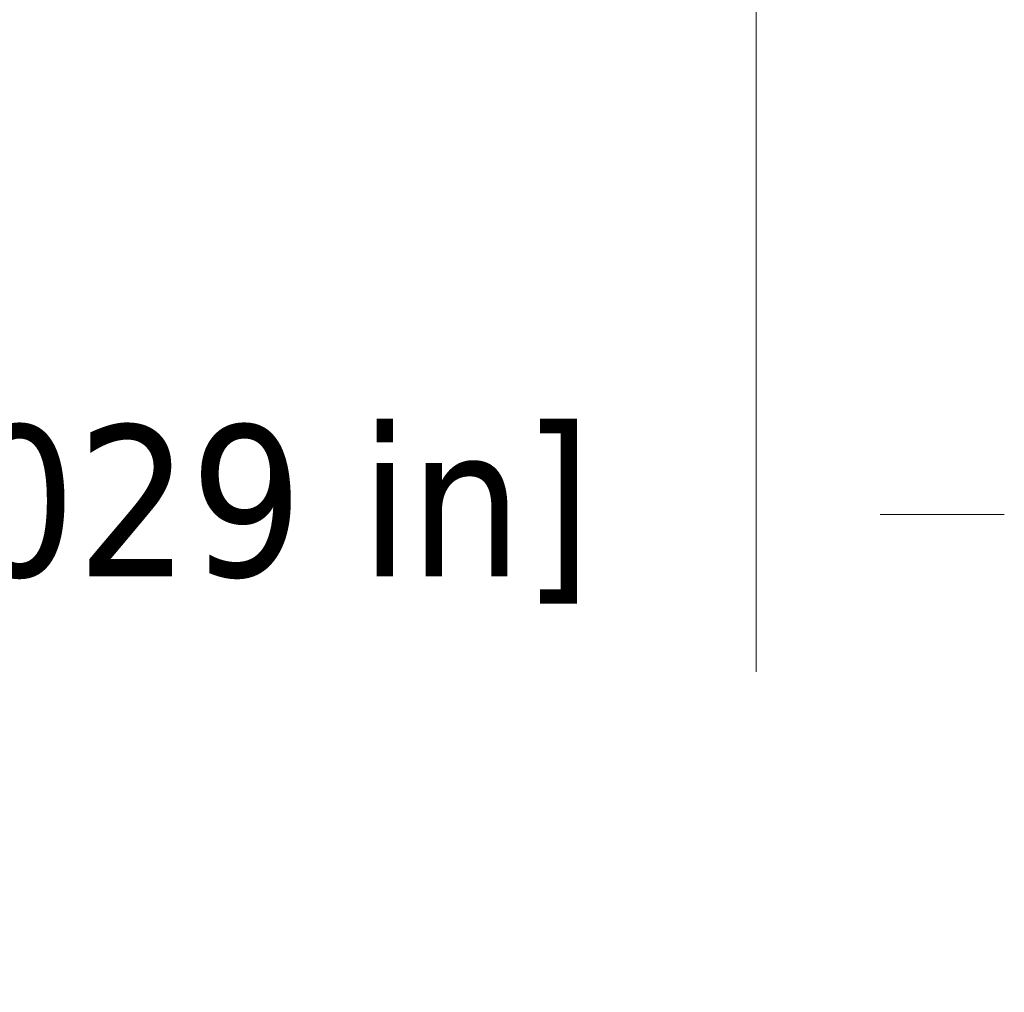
# Paper-space layout 'Sheet' of a CAD drawing. Header units: inches. Extents: x 0.2 to 10.8, y 0.2 to 8.3.
# Tile 469 of 545: x 10.037 to 10.819, y 5.078 to 5.85. Entities that reach past the tile are written whole.
import ezdxf

# ---------------------------------------------------------------- set-up
doc = ezdxf.new("R2010")
doc.units = ezdxf.units.IN
doc.header["$MEASUREMENT"] = 0
doc.layers.get('0').update_dxf_attribs({"lineweight": 5})
doc.styles.add('My Text', font='tahoma.ttf')
doc.dimstyles.new('My Dimension - mm [in] (ANSI)$0', dxfattribs={"dimtxt": 0.12, "dimasz": 0.098425, "dimexe": 0.125, "dimexo": 0.063, "dimgap": 0.031496, "dimtad": 0, "dimlfac": 250, "dimzin": 4, "dimdsep": 46, "dimtxsty": 'My Text', "dimblk": 'Filled-1', "dimcen": 0.09, "dimclrd": 1, "dimclre": 1, "dimclrt": 1, "dimadec": 1, "dimazin": 1, "dimtfac": 1, "dimtofl": 0, "dimtmove": 0, "dimatfit": 3, "dimfxl": 1, "dimtolj": 1, "dimtzin": 4, "dimlwd": -1, "dimlwe": -1, "dimarcsym": 0})

# ---------------------------------------------------------------- blocks, each defined once
blk = doc.blocks.new('*D11')
at = {"color": 1, "true_color": 0xff0000}
for p, q in [((10.62197, 6.86895), (10.62197, 5.33249)), ((8.79026, 6.23347), (8.79026, 5.33249)), ((8.69184, 5.45749), (8.59341, 5.45749)), ((10.7204, 5.45749), (10.81882, 5.45749))]:
    blk.add_line(p, q, dxfattribs=at)
at = {"layer": 'Defpoints', "color": 0}
for p in [(10.62197, 6.93195), (8.79026, 6.29647), (10.62197, 5.45749)]:
    blk.add_point(p, dxfattribs=at)
at = {"color": 1, "true_color": 0xff0000, "insert": (9.67129, 5.45749), "char_height": 0.12, "attachment_point": 5, "style": 'My Text'}
blk.add_mtext('\\A1;457.93 mm [18.029 in]', dxfattribs=at)
blk = doc.blocks.new('Filled-1')

psp = doc.layouts.new('Sheet')

# ---------------------------------------------------------------- dimensions: what is measured, and where the dimension line sits
dim = psp.add_linear_dim(base=(10.621972, 5.457491), p1=(8.790261, 6.296466), p2=(10.621972, 6.931953), dimstyle='My Dimension - mm [in] (ANSI)$0', override={"dimpost": ' mm'})
dim.commit()
dim.dimension.update_dxf_attribs({"geometry": '*D11', "text_midpoint": (9.671287, 5.457491), "dimtype": 160})

doc.saveas('drawing.dxf')
